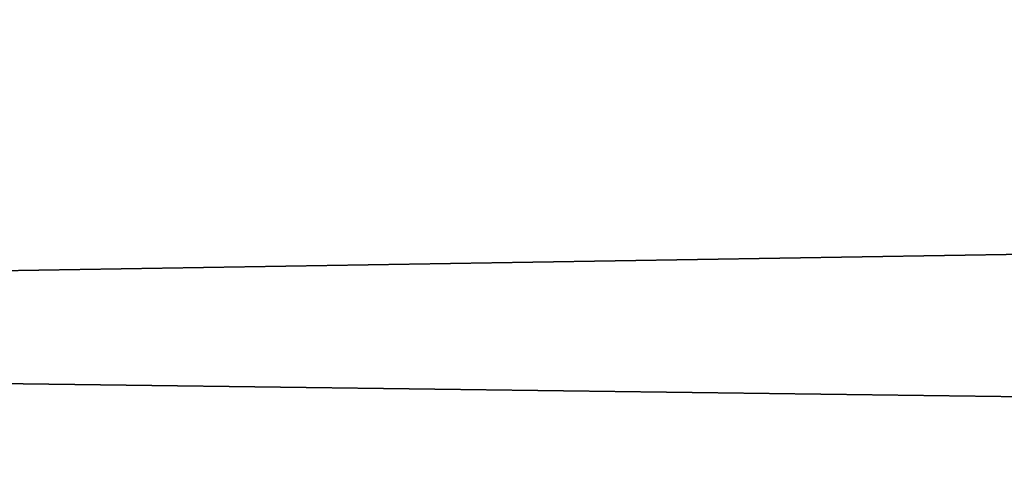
# Model space of a CAD drawing. Header units: millimetres. Extents: x -522 to 188, y -54 to 63.
# Tile 583 of 656: x -3.82655 to -3.82232, y -36.79808 to -36.79617. Entities that reach past the tile are written whole.
import ezdxf

# ---------------------------------------------------------------- set-up
doc = ezdxf.new("R2010")
doc.units = ezdxf.units.MM
doc.header["$LTSCALE"] = 65.185185
for name, color, linetype in [('1', 7, 'CONTINUOUS'), ('2', 7, 'CONTINUOUS'), ('8', 7, 'CONTINUOUS'), ('9', 7, 'CONTINUOUS')]:
    doc.layers.add(name, color=color, linetype=linetype)

msp = doc.modelspace()

# ---------------------------------------------------------------- linework, layer by layer
at = {"layer": '1', "color": 7, "linetype": 'CONTINUOUS'}
for points in [[(-4.178775, -36.8, -12.3100676), (-3.3646476, 23, -12.5570357), (-3.3647088, -36.8, -12.5570172), (-4.178775, -36.8, -12.3100676)], [(-4.178713, 23, -12.3100917), (-3.3646476, 23, -12.5570357), (-4.178775, -36.8, -12.3100676), (-4.178713, 23, -12.3100917)]]:
    msp.add_3dface(points, dxfattribs=at)
at = {"layer": '2', "color": 7, "linetype": 'CONTINUOUS'}
for points in [[(-3.3647088, -36.8, 12.5570172), (-4.178713, 23, 12.3100917), (-4.178775, -36.8, 12.3100676), (-3.3647088, -36.8, 12.5570172)], [(-3.3646476, 23, 12.5570357), (-4.178713, 23, 12.3100917), (-3.3647088, -36.8, 12.5570172), (-3.3646476, 23, 12.5570357)]]:
    msp.add_3dface(points, dxfattribs=at)
at = {"layer": '8', "color": 3, "linetype": 'CONTINUOUS'}
for points in [[(-3.5424354, -36.7927089, -10.4356782), (-3.998883, -36.8, -10.1399671), (-4.2173768, -36.7927089, -10.1816483), (-3.5424354, -36.7927089, -10.4356782)], [(-3.6503799, -36.8, -10.2705676), (-3.998883, -36.8, -10.1399671), (-3.5424354, -36.7927089, -10.4356782), (-3.6503799, -36.8, -10.2705676)]]:
    msp.add_3dface(points, dxfattribs=at)
at = {"layer": '9', "color": 3, "linetype": 'CONTINUOUS'}
for points in [[(-3.9988822, -36.8, 10.1399675), (-3.650379, -36.8, 10.2705679), (-4.2173768, -36.7927089, 10.1816483), (-3.9988822, -36.8, 10.1399675)], [(-4.2173768, -36.7927089, 10.1816483), (-3.650379, -36.8, 10.2705679), (-3.5424354, -36.7927089, 10.4356782), (-4.2173768, -36.7927089, 10.1816483)]]:
    msp.add_3dface(points, dxfattribs=at)

doc.saveas('drawing.dxf')
